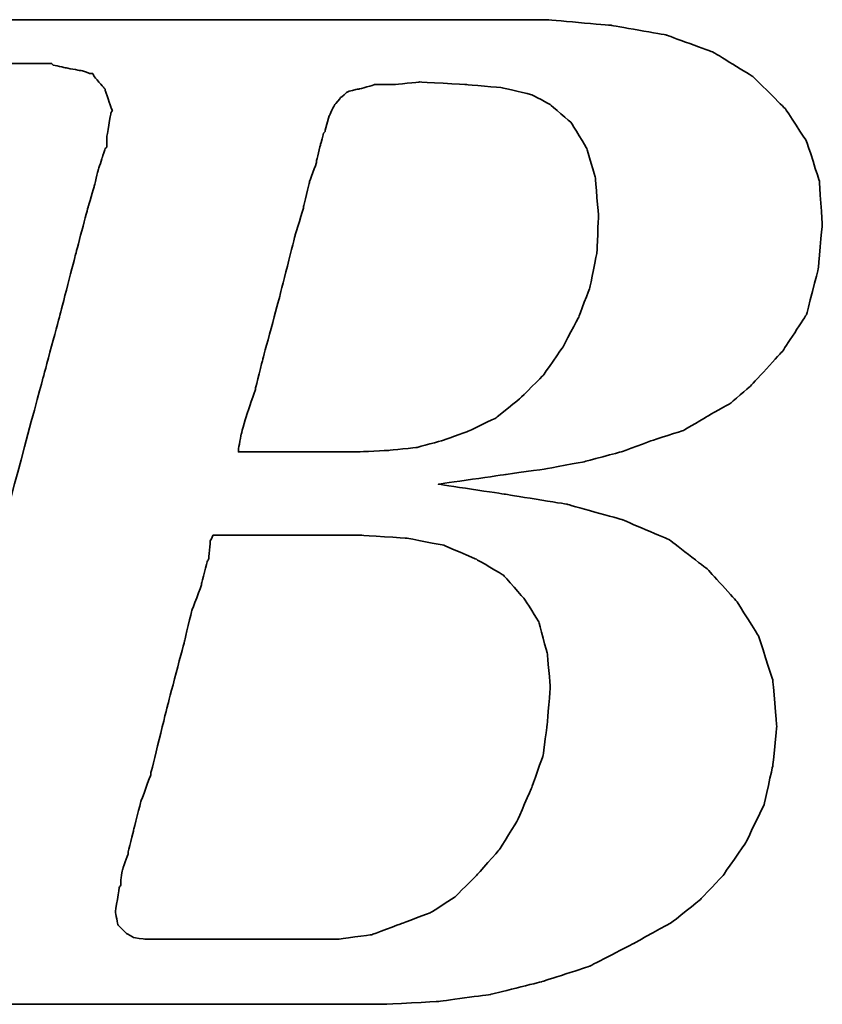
# Model space of a CAD drawing. Header units: millimetres. Extents: x -1108 to 3135, y -1596 to 860.
# Tile 472 of 649: x 930.94 to 934.75, y -931.91 to -927.24. Entities that reach past the tile are written whole.
import ezdxf

# ---------------------------------------------------------------- set-up
doc = ezdxf.new("R2010")
doc.units = ezdxf.units.MM
doc.layers.add('DIM', color=4, linetype='CONTINUOUS')
doc.layers.add('layer 1', color=7, linetype='CONTINUOUS')

# ---------------------------------------------------------------- blocks, each defined once
blk = doc.blocks.new('TBI MOTION logo(完整正式版)')
at = {"layer": 'layer 1', "color": 22, "lineweight": 35}
for points, knots in [([(-64.65375, -6.86375), (-64.65375, -6.86375), (-64.84375, -7.29625), (-64.84375, -7.29625), (-64.84375, -7.29625), (-64.84375, -7.29625), (-64.86875, -7.34375), (-64.86875, -7.34375), (-64.86875, -7.34375), (-64.86875, -7.34375), (-64.86875, -7.36875), (-64.86875, -7.36875), (-64.86875, -7.36875), (-64.86875, -7.36875), (-65.15375, -7.65375), (-65.15375, -7.65375), (-65.15375, -7.65375), (-65.15375, -7.65375), (-65.17875, -7.65375), (-65.17875, -7.65375), (-65.17875, -7.65375), (-65.17875, -7.65375), (-65.20375, -7.67875), (-65.20375, -7.67875), (-65.20375, -7.67875), (-65.20375, -7.67875), (-65.58875, -7.87125), (-65.58875, -7.87125), (-65.58875, -7.87125), (-65.58875, -7.87125), (-65.63375, -7.87125), (-65.63375, -7.87125), (-65.63375, -7.87125), (-65.63375, -7.87125), (-65.65875, -7.89375), (-65.65875, -7.89375), (-65.65875, -7.89375), (-65.65875, -7.89375), (-66.09375, -7.94375), (-66.09375, -7.94375), (-66.09375, -7.94375), (-66.09375, -7.94375), (-66.11375, -7.94375), (-66.11375, -7.94375), (-66.11375, -7.94375), (-66.11375, -7.94375), (-66.16375, -7.94375), (-66.16375, -7.94375), (-66.16375, -7.94375), (-66.16375, -7.94375), (-66.30875, -7.94375), (-66.30875, -7.94375), (-66.30875, -7.94375), (-66.30875, -7.94375), (-66.69375, -7.94375), (-66.69375, -7.94375), (-66.69375, -7.94375), (-66.69375, -7.94375), (-67.07375, -7.94375), (-67.07375, -7.94375), (-67.07375, -7.94375), (-67.07375, -7.94375), (-67.12375, -7.94375), (-67.12375, -7.94375), (-67.12375, -7.94375), (-67.12375, -7.94375), (-67.12375, -7.96625), (-67.12375, -7.96625), (-67.12375, -7.96625), (-67.12375, -7.96625), (-67.14875, -7.99125), (-67.14875, -7.99125), (-67.14875, -7.99125), (-67.14875, -7.99125), (-67.24375, -8.34875), (-67.24375, -8.34875), (-67.24375, -8.34875), (-67.24375, -8.34875), (-67.31375, -8.68625), (-67.31375, -8.68625), (-67.31375, -8.68625), (-67.31375, -8.68625), (-67.26875, -8.68625), (-67.26875, -8.68625), (-67.26875, -8.68625), (-67.26875, -8.68625), (-67.07375, -8.68625), (-67.07375, -8.68625), (-67.07375, -8.68625), (-67.07375, -8.68625), (-66.54875, -8.68625), (-66.54875, -8.68625), (-66.54875, -8.68625), (-66.54875, -8.68625), (-65.82625, -8.68625), (-65.82625, -8.68625), (-65.82625, -8.68625), (-65.82625, -8.68625), (-65.01375, -8.68625), (-65.01375, -8.68625), (-65.01375, -8.68625), (-65.01375, -8.68625), (-64.05375, -8.68625), (-64.05375, -8.68625), (-64.05375, -8.68625), (-64.05375, -8.68625), (-62.08375, -8.68625), (-62.08375, -8.68625), (-62.08375, -8.68625), (-62.08375, -8.68625), (-60.06875, -8.68625), (-60.06875, -8.68625), (-60.06875, -8.68625), (-60.06875, -8.68625), (-59.10875, -8.68625), (-59.10875, -8.68625), (-59.10875, -8.68625), (-59.10875, -8.68625), (-58.29375, -8.68625), (-58.29375, -8.68625), (-58.29375, -8.68625), (-58.29375, -8.68625), (-57.57375, -8.68625), (-57.57375, -8.68625), (-57.57375, -8.68625), (-57.57375, -8.68625), (-57.04875, -8.68625), (-57.04875, -8.68625), (-57.04875, -8.68625), (-57.04875, -8.68625), (-56.85375, -8.68625), (-56.85375, -8.68625), (-56.85375, -8.68625), (-56.85375, -8.68625), (-56.70875, -8.68625), (-56.70875, -8.68625), (-56.70875, -8.68625), (-56.70875, -8.68625), (-56.61375, -8.68625), (-56.61375, -8.68625), (-56.61375, -8.68625), (-56.61375, -8.68625), (-56.56875, -8.68625), (-56.56875, -8.68625), (-56.56875, -8.68625), (-56.56875, -8.68625), (-55.65375, -8.63875), (-55.65375, -8.63875), (-55.65375, -8.63875), (-55.65375, -8.63875), (-54.76875, -8.51875), (-54.76875, -8.51875), (-54.76875, -8.51875), (-54.76875, -8.51875), (-53.90375, -8.30375), (-53.90375, -8.30375), (-53.90375, -8.30375), (-53.90375, -8.30375), (-53.08875, -8.03875), (-53.08875, -8.03875), (-53.08875, -8.03875), (-53.08875, -8.03875), (-52.34375, -7.65375), (-52.34375, -7.65375), (-52.34375, -7.65375), (-52.34375, -7.65375), (-51.69875, -7.29625), (-51.69875, -7.29625), (-51.69875, -7.29625), (-51.69875, -7.29625), (-51.21875, -6.91125), (-51.21875, -6.91125), (-51.21875, -6.91125), (-51.21875, -6.91125), (-50.83375, -6.50375), (-50.83375, -6.50375), (-50.83375, -6.50375), (-50.83375, -6.50375), (-50.44875, -5.94875), (-50.44875, -5.94875), (-50.44875, -5.94875), (-50.44875, -5.94875), (-50.13875, -5.30375), (-50.13875, -5.30375), (-50.13875, -5.30375), (-50.13875, -5.30375), (-49.99375, -4.65375), (-49.99375, -4.65375), (-49.99375, -4.65375), (-49.99375, -4.65375), (-49.92375, -3.98375), (-49.92375, -3.98375), (-49.92375, -3.98375), (-49.92375, -3.98375), (-49.99375, -3.19374), (-49.99375, -3.19374), (-49.99375, -3.19374), (-49.99375, -3.19374), (-50.23374, -2.44874), (-50.23374, -2.44874), (-50.23374, -2.44874), (-50.23374, -2.44874), (-50.59375, -1.87374), (-50.59375, -1.87374), (-50.59375, -1.87374), (-50.59375, -1.87374), (-51.09875, -1.31874), (-51.09875, -1.31874), (-51.09875, -1.31874), (-51.09875, -1.31874), (-51.74375, -0.81875), (-51.74375, -0.81875), (-51.74375, -0.81875), (-51.74375, -0.81875), (-52.53875, -0.48125), (-52.53875, -0.48125), (-52.53875, -0.48125), (-52.53875, -0.48125), (-53.47375, -0.21875), (-53.47375, -0.21875), (-53.47375, -0.21875), (-53.47375, -0.21875), (-54.52875, -0.04874), (-54.52875, -0.04874), (-54.52875, -0.04874), (-54.52875, -0.04874), (-55.65375, 0.12125), (-55.65375, 0.12125), (-55.65375, 0.12125), (-55.65375, 0.12125), (-54.50375, 0.28624), (-54.50375, 0.28624), (-54.50375, 0.28624), (-54.50375, 0.28624), (-53.83375, 0.38124), (-53.83375, 0.38124), (-53.83375, 0.38124), (-53.83375, 0.38124), (-53.18375, 0.50125), (-53.18375, 0.50125), (-53.18375, 0.50125), (-53.18375, 0.50125), (-52.55875, 0.66874), (-52.55875, 0.66874), (-52.55875, 0.66874), (-52.55875, 0.66874), (-52.03375, 0.86124), (-52.03375, 0.86124), (-52.03375, 0.86124), (-52.03375, 0.86124), (-51.50374, 1.03124), (-51.50374, 1.03124), (-51.50374, 1.03124), (-51.50374, 1.03124), (-51.09875, 1.27125), (-51.09875, 1.27125), (-51.09875, 1.27125), (-51.09875, 1.27125), (-50.71375, 1.48624), (-50.71375, 1.48624), (-50.71375, 1.48624), (-50.71375, 1.48624), (-50.37625, 1.77625), (-50.37625, 1.77625), (-50.37625, 1.77625), (-50.37625, 1.77625), (-49.82375, 2.37625), (-49.82375, 2.37625), (-49.82375, 2.37625), (-49.82375, 2.37625), (-49.41875, 2.99625), (-49.41875, 2.99625), (-49.41875, 2.99625), (-49.41875, 2.99625), (-49.22375, 3.76625), (-49.22375, 3.76625), (-49.22375, 3.76625), (-49.22375, 3.76625), (-49.15375, 4.50874), (-49.15375, 4.50874), (-49.15375, 4.50874), (-49.15375, 4.50874), (-49.20375, 5.25125), (-49.20375, 5.25125), (-49.20375, 5.25125), (-49.20375, 5.25125), (-49.41875, 5.92625), (-49.41875, 5.92625), (-49.41875, 5.92625), (-49.41875, 5.92625), (-49.77875, 6.47625), (-49.77875, 6.47625), (-49.77875, 6.47625), (-49.77875, 6.47625), (-50.33125, 7.02624), (-50.33125, 7.02624), (-50.33125, 7.02624), (-50.33125, 7.02624), (-51.00125, 7.43625), (-51.00125, 7.43625), (-51.00125, 7.43625), (-51.00125, 7.43625), (-51.79375, 7.72625), (-51.79375, 7.72625), (-51.79375, 7.72625), (-51.79375, 7.72625), (-52.72875, 7.89124), (-52.72875, 7.89124), (-52.72875, 7.89124), (-52.72875, 7.89124), (-53.83375, 7.98625), (-53.83375, 7.98625), (-53.83375, 7.98625), (-53.83375, 7.98625), (-53.92875, 7.98625), (-53.92875, 7.98625), (-53.92875, 7.98625), (-53.92875, 7.98625), (-54.26375, 7.98625), (-54.26375, 7.98625), (-54.26375, 7.98625), (-54.26375, 7.98625), (-54.74375, 7.98625), (-54.74375, 7.98625), (-54.74375, 7.98625), (-54.74375, 7.98625), (-55.36875, 7.98625), (-55.36875, 7.98625), (-55.36875, 7.98625), (-55.36875, 7.98625), (-56.13375, 7.98625), (-56.13375, 7.98625), (-56.13375, 7.98625), (-56.13375, 7.98625), (-56.94875, 7.98625), (-56.94875, 7.98625), (-56.94875, 7.98625), (-56.94875, 7.98625), (-58.77625, 7.98625), (-58.77625, 7.98625), (-58.77625, 7.98625), (-58.77625, 7.98625), (-60.59875, 7.98625), (-60.59875, 7.98625), (-60.59875, 7.98625), (-60.59875, 7.98625), (-61.41375, 7.98625), (-61.41375, 7.98625), (-61.41375, 7.98625), (-61.41375, 7.98625), (-62.17875, 7.98625), (-62.17875, 7.98625), (-62.17875, 7.98625), (-62.17875, 7.98625), (-62.80375, 7.98625), (-62.80375, 7.98625), (-62.80375, 7.98625), (-62.80375, 7.98625), (-63.30625, 7.98625), (-63.30625, 7.98625), (-63.30625, 7.98625), (-63.30625, 7.98625), (-63.57375, 7.98625), (-63.57375, 7.98625), (-63.57375, 7.98625), (-63.57375, 7.98625), (-63.57375, 7.96375), (-63.57375, 7.96375), (-63.57375, 7.96375), (-63.57375, 7.96375), (-63.59875, 7.94125), (-63.59875, 7.94125), (-63.59875, 7.94125), (-63.59875, 7.94125), (-63.69375, 7.55625), (-63.69375, 7.55625), (-63.69375, 7.55625), (-63.69375, 7.55625), (-63.76375, 7.24624), (-63.76375, 7.24624), (-63.76375, 7.24624), (-63.76375, 7.24624), (-63.23875, 7.24624), (-63.23875, 7.24624), (-63.23875, 7.24624), (-63.23875, 7.24624), (-62.75875, 7.24624), (-62.75875, 7.24624), (-62.75875, 7.24624), (-62.75875, 7.24624), (-62.61125, 7.24624), (-62.61125, 7.24624), (-62.61125, 7.24624), (-62.61125, 7.24624), (-62.56625, 7.24624), (-62.56625, 7.24624), (-62.56625, 7.24624), (-62.56625, 7.24624), (-62.22875, 7.24624), (-62.22875, 7.24624), (-62.22875, 7.24624), (-62.22875, 7.24624), (-62.20375, 7.24624), (-62.20375, 7.24624), (-62.20375, 7.24624), (-62.20375, 7.24624), (-62.17875, 7.21875), (-62.17875, 7.21875), (-62.17875, 7.21875), (-62.17875, 7.21875), (-61.96375, 7.17125), (-61.96375, 7.17125), (-61.96375, 7.17125), (-61.96375, 7.17125), (-61.72375, 7.12624), (-61.72375, 7.12624), (-61.72375, 7.12624), (-61.72375, 7.12624), (-61.70375, 7.12624), (-61.70375, 7.12624), (-61.70375, 7.12624), (-61.70375, 7.12624), (-61.55875, 7.07624), (-61.55875, 7.07624), (-61.55875, 7.07624), (-61.55875, 7.07624), (-61.50875, 7.07624), (-61.50875, 7.07624), (-61.50875, 7.07624), (-61.50875, 7.07624), (-61.48375, 7.02624), (-61.48375, 7.02624), (-61.48375, 7.02624), (-61.48375, 7.02624), (-61.31875, 6.83375), (-61.31875, 6.83375), (-61.31875, 6.83375), (-61.31875, 6.83375), (-61.29375, 6.81125), (-61.29375, 6.81125), (-61.29375, 6.81125), (-61.29375, 6.81125), (-61.29375, 6.78625), (-61.29375, 6.78625), (-61.29375, 6.78625), (-61.29375, 6.78625), (-61.19875, 6.50124), (-61.19875, 6.50124), (-61.19875, 6.50124), (-61.19875, 6.50124), (-61.17375, 6.45124), (-61.17375, 6.45124), (-61.17375, 6.45124), (-61.17375, 6.45124), (-61.19875, 6.40625), (-61.19875, 6.40625), (-61.19875, 6.40625), (-61.19875, 6.40625), (-61.26875, 5.99624), (-61.26875, 5.99624), (-61.26875, 5.99624), (-61.26875, 5.99624), (-61.26875, 5.85125), (-61.26875, 5.85125), (-61.26875, 5.85125), (-61.26875, 5.85125), (-61.26875, 5.82625), (-61.26875, 5.82625), (-61.26875, 5.82625), (-61.26875, 5.82625), (-61.29375, 5.80625), (-61.29375, 5.80625), (-61.29375, 5.80625), (-61.29375, 5.80625), (-61.34125, 5.66125), (-61.34125, 5.66125), (-61.34125, 5.66125), (-61.34125, 5.66125), (-61.41375, 5.44625), (-61.41375, 5.44625), (-61.41375, 5.44625), (-61.41375, 5.44625), (-61.48375, 5.15625), (-61.48375, 5.15625), (-61.48375, 5.15625), (-61.48375, 5.15625), (-61.58375, 4.82124), (-61.58375, 4.82124), (-61.58375, 4.82124), (-61.58375, 4.82124), (-61.79875, 4.00375), (-61.79875, 4.00375), (-61.79875, 4.00375), (-61.79875, 4.00375), (-62.05875, 2.99625), (-62.05875, 2.99625), (-62.05875, 2.99625), (-62.05875, 2.99625), (-62.34875, 1.91625), (-62.34875, 1.91625), (-62.34875, 1.91625), (-62.34875, 1.91625), (-62.97375, -0.41124), (-62.97375, -0.41124), (-62.97375, -0.41124), (-62.97375, -0.41124), (-63.59875, -2.75875), (-63.59875, -2.75875), (-63.59875, -2.75875), (-63.59875, -2.75875), (-63.88375, -3.86374), (-63.88375, -3.86374), (-63.88375, -3.86374), (-63.88375, -3.86374), (-64.14875, -4.82374), (-64.14875, -4.82374), (-64.14875, -4.82374), (-64.14875, -4.82374), (-64.36375, -5.64125), (-64.36375, -5.64125), (-64.36375, -5.64125), (-64.36375, -5.64125), (-64.43625, -5.97625), (-64.43625, -5.97625), (-64.43625, -5.97625), (-64.43625, -5.97625), (-64.50875, -6.28625), (-64.50875, -6.28625), (-64.50875, -6.28625), (-64.50875, -6.28625), (-64.50875, -6.30875), (-64.50875, -6.30875), (-64.50875, -6.30875), (-64.50875, -6.30875), (-64.57875, -6.50375), (-64.57875, -6.50375), (-64.57875, -6.50375), (-64.57875, -6.50375), (-64.62875, -6.69625), (-64.62875, -6.69625), (-64.62875, -6.69625), (-64.62875, -6.69625), (-64.62875, -6.76875), (-64.62875, -6.76875), (-64.62875, -6.76875), (-64.62875, -6.76875), (-64.62875, -6.81375), (-64.62875, -6.81375), (-64.62875, -6.81375), (-64.62875, -6.81375), (-64.62875, -6.83875), (-64.62875, -6.83875), (-64.62875, -6.83875), (-64.62875, -6.83875), (-64.65375, -6.86375), (-64.65375, -6.86375)], [0, 0, 0, 0, 0.00719424, 0.00719424, 0.00719424, 0.00719425, 0.01438849, 0.01438849, 0.01438849, 0.0143885, 0.02158273, 0.02158273, 0.02158273, 0.02158274, 0.02877698, 0.02877698, 0.02877698, 0.02877699, 0.03597122, 0.03597122, 0.03597122, 0.03597123, 0.04316547, 0.04316547, 0.04316547, 0.04316548, 0.05035971, 0.05035971, 0.05035971, 0.05035972, 0.05755396, 0.05755396, 0.05755396, 0.05755397, 0.0647482, 0.0647482, 0.0647482, 0.06474821, 0.07194245, 0.07194245, 0.07194245, 0.07194246, 0.07913669, 0.07913669, 0.07913669, 0.0791367, 0.08633094, 0.08633094, 0.08633094, 0.08633095, 0.09352518, 0.09352518, 0.09352518, 0.09352519, 0.10071942, 0.10071942, 0.10071942, 0.10071943, 0.10791367, 0.10791367, 0.10791367, 0.10791368, 0.11510791, 0.11510791, 0.11510791, 0.11510792, 0.12230216, 0.12230216, 0.12230216, 0.12230217, 0.1294964, 0.1294964, 0.1294964, 0.12949641, 0.13669065, 0.13669065, 0.13669065, 0.13669066, 0.14388489, 0.14388489, 0.14388489, 0.1438849, 0.15107914, 0.15107914, 0.15107914, 0.15107915, 0.15827338, 0.15827338, 0.15827338, 0.15827339, 0.16546763, 0.16546763, 0.16546763, 0.16546764, 0.17266187, 0.17266187, 0.17266187, 0.17266188, 0.17985612, 0.17985612, 0.17985612, 0.17985613, 0.18705036, 0.18705036, 0.18705036, 0.18705037, 0.1942446, 0.1942446, 0.1942446, 0.19424461, 0.20143885, 0.20143885, 0.20143885, 0.20143886, 0.20863309, 0.20863309, 0.20863309, 0.2086331, 0.21582734, 0.21582734, 0.21582734, 0.21582735, 0.22302158, 0.22302158, 0.22302158, 0.22302159, 0.23021583, 0.23021583, 0.23021583, 0.23021584, 0.23741007, 0.23741007, 0.23741007, 0.23741008, 0.24460432, 0.24460432, 0.24460432, 0.24460433, 0.25179856, 0.25179856, 0.25179856, 0.25179857, 0.25899281, 0.25899281, 0.25899281, 0.25899282, 0.26618705, 0.26618705, 0.26618705, 0.26618706, 0.27338129, 0.27338129, 0.27338129, 0.2733813, 0.28057554, 0.28057554, 0.28057554, 0.28057555, 0.28776978, 0.28776978, 0.28776978, 0.28776979, 0.29496403, 0.29496403, 0.29496403, 0.29496404, 0.30215827, 0.30215827, 0.30215827, 0.30215828, 0.30935252, 0.30935252, 0.30935252, 0.30935253, 0.31654676, 0.31654676, 0.31654676, 0.31654677, 0.32374101, 0.32374101, 0.32374101, 0.32374102, 0.33093525, 0.33093525, 0.33093525, 0.33093526, 0.3381295, 0.3381295, 0.3381295, 0.33812951, 0.34532374, 0.34532374, 0.34532374, 0.34532375, 0.35251799, 0.35251799, 0.35251799, 0.352518, 0.35971223, 0.35971223, 0.35971223, 0.35971224, 0.36690647, 0.36690647, 0.36690647, 0.36690648, 0.37410072, 0.37410072, 0.37410072, 0.37410073, 0.38129496, 0.38129496, 0.38129496, 0.38129497, 0.38848921, 0.38848921, 0.38848921, 0.38848922, 0.39568345, 0.39568345, 0.39568345, 0.39568346, 0.4028777, 0.4028777, 0.4028777, 0.40287771, 0.41007194, 0.41007194, 0.41007194, 0.41007195, 0.41726619, 0.41726619, 0.41726619, 0.4172662, 0.42446043, 0.42446043, 0.42446043, 0.42446044, 0.43165468, 0.43165468, 0.43165468, 0.43165469, 0.43884892, 0.43884892, 0.43884892, 0.43884893, 0.44604317, 0.44604317, 0.44604317, 0.44604318, 0.45323741, 0.45323741, 0.45323741, 0.45323742, 0.46043165, 0.46043165, 0.46043165, 0.46043166, 0.4676259, 0.4676259, 0.4676259, 0.46762591, 0.47482014, 0.47482014, 0.47482014, 0.47482015, 0.48201439, 0.48201439, 0.48201439, 0.4820144, 0.48920863, 0.48920863, 0.48920863, 0.48920864, 0.49640288, 0.49640288, 0.49640288, 0.49640289, 0.50359712, 0.50359712, 0.50359712, 0.50359713, 0.51079137, 0.51079137, 0.51079137, 0.51079138, 0.51798561, 0.51798561, 0.51798561, 0.51798562, 0.52517986, 0.52517986, 0.52517986, 0.52517987, 0.5323741, 0.5323741, 0.5323741, 0.53237411, 0.53956835, 0.53956835, 0.53956835, 0.53956836, 0.54676259, 0.54676259, 0.54676259, 0.5467626, 0.55395683, 0.55395683, 0.55395683, 0.55395684, 0.56115108, 0.56115108, 0.56115108, 0.56115109, 0.56834532, 0.56834532, 0.56834532, 0.56834533, 0.57553957, 0.57553957, 0.57553957, 0.57553958, 0.58273381, 0.58273381, 0.58273381, 0.58273382, 0.58992806, 0.58992806, 0.58992806, 0.58992807, 0.5971223, 0.5971223, 0.5971223, 0.59712231, 0.60431655, 0.60431655, 0.60431655, 0.60431656, 0.61151079, 0.61151079, 0.61151079, 0.6115108, 0.61870504, 0.61870504, 0.61870504, 0.61870505, 0.62589928, 0.62589928, 0.62589928, 0.62589929, 0.63309353, 0.63309353, 0.63309353, 0.63309354, 0.64028777, 0.64028777, 0.64028777, 0.64028778, 0.64748201, 0.64748201, 0.64748201, 0.64748202, 0.65467626, 0.65467626, 0.65467626, 0.65467627, 0.6618705, 0.6618705, 0.6618705, 0.66187051, 0.66906475, 0.66906475, 0.66906475, 0.66906476, 0.67625899, 0.67625899, 0.67625899, 0.676259, 0.68345324, 0.68345324, 0.68345324, 0.68345325, 0.69064748, 0.69064748, 0.69064748, 0.69064749, 0.69784173, 0.69784173, 0.69784173, 0.69784174, 0.70503597, 0.70503597, 0.70503597, 0.70503598, 0.71223022, 0.71223022, 0.71223022, 0.71223023, 0.71942446, 0.71942446, 0.71942446, 0.71942447, 0.72661871, 0.72661871, 0.72661871, 0.72661872, 0.73381295, 0.73381295, 0.73381295, 0.73381296, 0.74100719, 0.74100719, 0.74100719, 0.7410072, 0.74820144, 0.74820144, 0.74820144, 0.74820145, 0.75539568, 0.75539568, 0.75539568, 0.75539569, 0.76258993, 0.76258993, 0.76258993, 0.76258994, 0.76978417, 0.76978417, 0.76978417, 0.76978418, 0.77697842, 0.77697842, 0.77697842, 0.77697843, 0.78417266, 0.78417266, 0.78417266, 0.78417267, 0.79136691, 0.79136691, 0.79136691, 0.79136692, 0.79856115, 0.79856115, 0.79856115, 0.79856116, 0.8057554, 0.8057554, 0.8057554, 0.80575541, 0.81294964, 0.81294964, 0.81294964, 0.81294965, 0.82014388, 0.82014388, 0.82014388, 0.82014389, 0.82733813, 0.82733813, 0.82733813, 0.82733814, 0.83453237, 0.83453237, 0.83453237, 0.83453238, 0.84172662, 0.84172662, 0.84172662, 0.84172663, 0.84892086, 0.84892086, 0.84892086, 0.84892087, 0.85611511, 0.85611511, 0.85611511, 0.85611512, 0.86330935, 0.86330935, 0.86330935, 0.86330936, 0.8705036, 0.8705036, 0.8705036, 0.87050361, 0.87769784, 0.87769784, 0.87769784, 0.87769785, 0.88489209, 0.88489209, 0.88489209, 0.8848921, 0.89208633, 0.89208633, 0.89208633, 0.89208634, 0.89928058, 0.89928058, 0.89928058, 0.89928059, 0.90647482, 0.90647482, 0.90647482, 0.90647483, 0.91366906, 0.91366906, 0.91366906, 0.91366907, 0.92086331, 0.92086331, 0.92086331, 0.92086332, 0.92805755, 0.92805755, 0.92805755, 0.92805756, 0.9352518, 0.9352518, 0.9352518, 0.93525181, 0.94244604, 0.94244604, 0.94244604, 0.94244605, 0.94964029, 0.94964029, 0.94964029, 0.9496403, 0.95683453, 0.95683453, 0.95683453, 0.95683454, 0.96402878, 0.96402878, 0.96402878, 0.96402879, 0.97122302, 0.97122302, 0.97122302, 0.97122303, 0.97841727, 0.97841727, 0.97841727, 0.97841728, 0.98561151, 0.98561151, 0.98561151, 0.98561152, 0.99280576, 0.99280576, 0.99280576, 0.99280577, 1, 1, 1, 1]), ([(-57.50375, 6.35625), (-57.50375, 6.35625), (-57.57375, 6.11625), (-57.57375, 6.11625), (-57.57375, 6.11625), (-57.57375, 6.11625), (-57.57375, 6.09125), (-57.57375, 6.09125), (-57.57375, 6.09125), (-57.57375, 6.09125), (-57.59875, 6.06625), (-57.59875, 6.06625), (-57.59875, 6.06625), (-57.59875, 6.06625), (-57.64875, 5.87625), (-57.64875, 5.87625), (-57.64875, 5.87625), (-57.64875, 5.87625), (-57.71875, 5.58875), (-57.71875, 5.58875), (-57.71875, 5.58875), (-57.71875, 5.58875), (-57.71875, 5.56625), (-57.71875, 5.56625), (-57.71875, 5.56625), (-57.71875, 5.56625), (-57.83875, 5.23125), (-57.83875, 5.23125), (-57.83875, 5.23125), (-57.83875, 5.23125), (-57.93625, 4.82124), (-57.93625, 4.82124), (-57.93625, 4.82124), (-57.93625, 4.82124), (-57.93625, 4.79624), (-57.93625, 4.79624), (-57.93625, 4.79624), (-57.93625, 4.79624), (-58.07875, 4.34125), (-58.07875, 4.34125), (-58.07875, 4.34125), (-58.07875, 4.34125), (-58.34375, 3.28625), (-58.34375, 3.28625), (-58.34375, 3.28625), (-58.34375, 3.28625), (-58.62875, 2.23124), (-58.62875, 2.23124), (-58.62875, 2.23124), (-58.62875, 2.23124), (-58.74875, 1.75125), (-58.74875, 1.75125), (-58.74875, 1.75125), (-58.74875, 1.75125), (-58.74875, 1.72625), (-58.74875, 1.72625), (-58.74875, 1.72625), (-58.74875, 1.72625), (-58.89375, 1.31625), (-58.89375, 1.31625), (-58.89375, 1.31625), (-58.89375, 1.31625), (-58.98875, 0.98124), (-58.98875, 0.98124), (-58.98875, 0.98124), (-58.98875, 0.98124), (-59.03875, 0.71625), (-59.03875, 0.71625), (-59.03875, 0.71625), (-59.03875, 0.71625), (-59.03875, 0.66874), (-59.03875, 0.66874), (-59.03875, 0.66874), (-59.03875, 0.66874), (-58.91875, 0.66874), (-58.91875, 0.66874), (-58.91875, 0.66874), (-58.91875, 0.66874), (-58.53375, 0.66874), (-58.53375, 0.66874), (-58.53375, 0.66874), (-58.53375, 0.66874), (-58.10375, 0.66874), (-58.10375, 0.66874), (-58.10375, 0.66874), (-58.10375, 0.66874), (-57.66875, 0.66874), (-57.66875, 0.66874), (-57.66875, 0.66874), (-57.66875, 0.66874), (-57.33375, 0.66874), (-57.33375, 0.66874), (-57.33375, 0.66874), (-57.33375, 0.66874), (-57.09375, 0.66874), (-57.09375, 0.66874), (-57.09375, 0.66874), (-57.09375, 0.66874), (-56.99875, 0.66874), (-56.99875, 0.66874), (-56.99875, 0.66874), (-56.99875, 0.66874), (-56.49375, 0.69374), (-56.49375, 0.69374), (-56.49375, 0.69374), (-56.49375, 0.69374), (-56.01375, 0.74374), (-56.01375, 0.74374), (-56.01375, 0.74374), (-56.01375, 0.74374), (-55.58375, 0.86124), (-55.58375, 0.86124), (-55.58375, 0.86124), (-55.58375, 0.86124), (-55.17375, 1.00624), (-55.17375, 1.00624), (-55.17375, 1.00624), (-55.17375, 1.00624), (-54.67375, 1.24625), (-54.67375, 1.24625), (-54.67375, 1.24625), (-54.67375, 1.24625), (-54.26375, 1.58124), (-54.26375, 1.58124), (-54.26375, 1.58124), (-54.26375, 1.58124), (-53.87875, 1.96374), (-53.87875, 1.96374), (-53.87875, 1.96374), (-53.87875, 1.96374), (-53.54375, 2.44625), (-53.54375, 2.44625), (-53.54375, 2.44625), (-53.54375, 2.44625), (-53.27875, 2.95125), (-53.27875, 2.95125), (-53.27875, 2.95125), (-53.27875, 2.95125), (-53.08875, 3.45124), (-53.08875, 3.45124), (-53.08875, 3.45124), (-53.08875, 3.45124), (-52.96875, 4.05124), (-52.96875, 4.05124), (-52.96875, 4.05124), (-52.96875, 4.05124), (-52.94375, 4.65125), (-52.94375, 4.65125), (-52.94375, 4.65125), (-52.94375, 4.65125), (-52.99375, 5.30125), (-52.99375, 5.30125), (-52.99375, 5.30125), (-52.99375, 5.30125), (-53.13875, 5.80625), (-53.13875, 5.80625), (-53.13875, 5.80625), (-53.13875, 5.80625), (-53.39875, 6.23625), (-53.39875, 6.23625), (-53.39875, 6.23625), (-53.39875, 6.23625), (-53.75875, 6.54875), (-53.75875, 6.54875), (-53.75875, 6.54875), (-53.75875, 6.54875), (-54.07375, 6.71625), (-54.07375, 6.71625), (-54.07375, 6.71625), (-54.07375, 6.71625), (-54.57375, 6.83375), (-54.57375, 6.83375), (-54.57375, 6.83375), (-54.57375, 6.83375), (-55.17375, 6.88625), (-55.17375, 6.88625), (-55.17375, 6.88625), (-55.17375, 6.88625), (-55.96875, 6.93125), (-55.96875, 6.93125), (-55.96875, 6.93125), (-55.96875, 6.93125), (-56.39875, 6.88625), (-56.39875, 6.88625), (-56.39875, 6.88625), (-56.39875, 6.88625), (-56.42125, 6.88625), (-56.42125, 6.88625), (-56.42125, 6.88625), (-56.42125, 6.88625), (-56.73375, 6.88625), (-56.73375, 6.88625), (-56.73375, 6.88625), (-56.73375, 6.88625), (-56.99875, 6.81125), (-56.99875, 6.81125), (-56.99875, 6.81125), (-56.99875, 6.81125), (-57.02375, 6.81125), (-57.02375, 6.81125), (-57.02375, 6.81125), (-57.02375, 6.81125), (-57.18875, 6.76625), (-57.18875, 6.76625), (-57.18875, 6.76625), (-57.18875, 6.76625), (-57.30875, 6.66625), (-57.30875, 6.66625), (-57.30875, 6.66625), (-57.30875, 6.66625), (-57.40875, 6.54875), (-57.40875, 6.54875), (-57.40875, 6.54875), (-57.40875, 6.54875), (-57.50375, 6.35625), (-57.50375, 6.35625)], [0, 0, 0, 0, 0.01851852, 0.01851852, 0.01851852, 0.01851853, 0.03703704, 0.03703704, 0.03703704, 0.03703705, 0.05555556, 0.05555556, 0.05555556, 0.05555557, 0.07407407, 0.07407407, 0.07407407, 0.07407408, 0.09259259, 0.09259259, 0.09259259, 0.0925926, 0.11111111, 0.11111111, 0.11111111, 0.11111112, 0.12962963, 0.12962963, 0.12962963, 0.12962964, 0.14814815, 0.14814815, 0.14814815, 0.14814816, 0.16666667, 0.16666667, 0.16666667, 0.16666668, 0.18518519, 0.18518519, 0.18518519, 0.1851852, 0.2037037, 0.2037037, 0.2037037, 0.20370371, 0.22222222, 0.22222222, 0.22222222, 0.22222223, 0.24074074, 0.24074074, 0.24074074, 0.24074075, 0.25925926, 0.25925926, 0.25925926, 0.25925927, 0.27777778, 0.27777778, 0.27777778, 0.27777779, 0.2962963, 0.2962963, 0.2962963, 0.29629631, 0.31481481, 0.31481481, 0.31481481, 0.31481482, 0.33333333, 0.33333333, 0.33333333, 0.33333334, 0.35185185, 0.35185185, 0.35185185, 0.35185186, 0.37037037, 0.37037037, 0.37037037, 0.37037038, 0.38888889, 0.38888889, 0.38888889, 0.3888889, 0.40740741, 0.40740741, 0.40740741, 0.40740742, 0.42592593, 0.42592593, 0.42592593, 0.42592594, 0.44444444, 0.44444444, 0.44444444, 0.44444445, 0.46296296, 0.46296296, 0.46296296, 0.46296297, 0.48148148, 0.48148148, 0.48148148, 0.48148149, 0.5, 0.5, 0.5, 0.50000001, 0.51851852, 0.51851852, 0.51851852, 0.51851853, 0.53703704, 0.53703704, 0.53703704, 0.53703705, 0.55555556, 0.55555556, 0.55555556, 0.55555557, 0.57407407, 0.57407407, 0.57407407, 0.57407408, 0.59259259, 0.59259259, 0.59259259, 0.5925926, 0.61111111, 0.61111111, 0.61111111, 0.61111112, 0.62962963, 0.62962963, 0.62962963, 0.62962964, 0.64814815, 0.64814815, 0.64814815, 0.64814816, 0.66666667, 0.66666667, 0.66666667, 0.66666668, 0.68518519, 0.68518519, 0.68518519, 0.6851852, 0.7037037, 0.7037037, 0.7037037, 0.70370371, 0.72222222, 0.72222222, 0.72222222, 0.72222223, 0.74074074, 0.74074074, 0.74074074, 0.74074075, 0.75925926, 0.75925926, 0.75925926, 0.75925927, 0.77777778, 0.77777778, 0.77777778, 0.77777779, 0.7962963, 0.7962963, 0.7962963, 0.79629631, 0.81481481, 0.81481481, 0.81481481, 0.81481482, 0.83333333, 0.83333333, 0.83333333, 0.83333334, 0.85185185, 0.85185185, 0.85185185, 0.85185186, 0.87037037, 0.87037037, 0.87037037, 0.87037038, 0.88888889, 0.88888889, 0.88888889, 0.8888889, 0.90740741, 0.90740741, 0.90740741, 0.90740742, 0.92592593, 0.92592593, 0.92592593, 0.92592594, 0.94444444, 0.94444444, 0.94444444, 0.94444445, 0.96296296, 0.96296296, 0.96296296, 0.96296297, 0.98148148, 0.98148148, 0.98148148, 0.98148149, 1, 1, 1, 1]), ([(-61.03125, -6.57375), (-61.03125, -6.57375), (-61.03125, -6.67125), (-61.03125, -6.67125), (-61.03125, -6.67125), (-61.03125, -6.67125), (-61.05375, -6.69625), (-61.05375, -6.69625), (-61.05375, -6.69625), (-61.05375, -6.69625), (-61.12375, -7.12875), (-61.12375, -7.12875), (-61.12375, -7.12875), (-61.12375, -7.12875), (-61.07875, -7.34375), (-61.07875, -7.34375), (-61.07875, -7.34375), (-61.07875, -7.34375), (-60.93375, -7.48875), (-60.93375, -7.48875), (-60.93375, -7.48875), (-60.93375, -7.48875), (-60.81375, -7.55625), (-60.81375, -7.55625), (-60.81375, -7.55625), (-60.81375, -7.55625), (-60.62375, -7.58375), (-60.62375, -7.58375), (-60.62375, -7.58375), (-60.62375, -7.58375), (-60.30875, -7.58375), (-60.30875, -7.58375), (-60.30875, -7.58375), (-60.30875, -7.58375), (-59.97375, -7.58375), (-59.97375, -7.58375), (-59.97375, -7.58375), (-59.97375, -7.58375), (-59.87875, -7.58375), (-59.87875, -7.58375), (-59.87875, -7.58375), (-59.87875, -7.58375), (-59.63625, -7.58375), (-59.63625, -7.58375), (-59.63625, -7.58375), (-59.63625, -7.58375), (-58.96875, -7.58375), (-58.96875, -7.58375), (-58.96875, -7.58375), (-58.96875, -7.58375), (-58.29375, -7.58375), (-58.29375, -7.58375), (-58.29375, -7.58375), (-58.29375, -7.58375), (-58.05375, -7.58375), (-58.05375, -7.58375), (-58.05375, -7.58375), (-58.05375, -7.58375), (-57.98375, -7.58375), (-57.98375, -7.58375), (-57.98375, -7.58375), (-57.98375, -7.58375), (-57.35875, -7.58375), (-57.35875, -7.58375), (-57.35875, -7.58375), (-57.35875, -7.58375), (-56.78375, -7.50875), (-56.78375, -7.50875), (-56.78375, -7.50875), (-56.78375, -7.50875), (-56.27875, -7.31875), (-56.27875, -7.31875), (-56.27875, -7.31875), (-56.27875, -7.31875), (-55.77375, -7.12875), (-55.77375, -7.12875), (-55.77375, -7.12875), (-55.77375, -7.12875), (-55.36875, -6.86375), (-55.36875, -6.86375), (-55.36875, -6.86375), (-55.36875, -6.86375), (-55.00875, -6.50375), (-55.00875, -6.50375), (-55.00875, -6.50375), (-55.00875, -6.50375), (-54.62375, -6.06875), (-54.62375, -6.06875), (-54.62375, -6.06875), (-54.62375, -6.06875), (-54.31375, -5.56875), (-54.31375, -5.56875), (-54.31375, -5.56875), (-54.31375, -5.56875), (-54.07375, -5.01625), (-54.07375, -5.01625), (-54.07375, -5.01625), (-54.07375, -5.01625), (-53.87875, -4.46374), (-53.87875, -4.46374), (-53.87875, -4.46374), (-53.87875, -4.46374), (-53.80875, -3.91375), (-53.80875, -3.91375), (-53.80875, -3.91375), (-53.80875, -3.91375), (-53.75875, -3.31375), (-53.75875, -3.31375), (-53.75875, -3.31375), (-53.75875, -3.31375), (-53.80875, -2.75875), (-53.80875, -2.75875), (-53.80875, -2.75875), (-53.80875, -2.75875), (-53.95375, -2.20875), (-53.95375, -2.20875), (-53.95375, -2.20875), (-53.95375, -2.20875), (-54.19375, -1.82625), (-54.19375, -1.82625), (-54.19375, -1.82625), (-54.19375, -1.82625), (-54.55375, -1.41875), (-54.55375, -1.41875), (-54.55375, -1.41875), (-54.55375, -1.41875), (-55.00875, -1.15125), (-55.00875, -1.15125), (-55.00875, -1.15125), (-55.00875, -1.15125), (-55.56125, -0.91375), (-55.56125, -0.91375), (-55.56125, -0.91375), (-55.56125, -0.91375), (-56.18125, -0.79375), (-56.18125, -0.79375), (-56.18125, -0.79375), (-56.18125, -0.79375), (-56.94875, -0.74374), (-56.94875, -0.74374), (-56.94875, -0.74374), (-56.94875, -0.74374), (-56.99875, -0.74374), (-56.99875, -0.74374), (-56.99875, -0.74374), (-56.99875, -0.74374), (-57.09375, -0.74374), (-57.09375, -0.74374), (-57.09375, -0.74374), (-57.09375, -0.74374), (-57.38375, -0.74374), (-57.38375, -0.74374), (-57.38375, -0.74374), (-57.38375, -0.74374), (-57.76875, -0.74374), (-57.76875, -0.74374), (-57.76875, -0.74374), (-57.76875, -0.74374), (-58.24625, -0.74374), (-58.24625, -0.74374), (-58.24625, -0.74374), (-58.24625, -0.74374), (-58.72875, -0.74374), (-58.72875, -0.74374), (-58.72875, -0.74374), (-58.72875, -0.74374), (-59.20875, -0.74374), (-59.20875, -0.74374), (-59.20875, -0.74374), (-59.20875, -0.74374), (-59.46875, -0.74374), (-59.46875, -0.74374), (-59.46875, -0.74374), (-59.46875, -0.74374), (-59.51625, -0.83875), (-59.51625, -0.83875), (-59.51625, -0.83875), (-59.51625, -0.83875), (-59.54375, -1.15125), (-59.54375, -1.15125), (-59.54375, -1.15125), (-59.54375, -1.15125), (-59.56375, -1.17874), (-59.56375, -1.17874), (-59.56375, -1.17874), (-59.56375, -1.17874), (-59.66375, -1.55875), (-59.66375, -1.55875), (-59.66375, -1.55875), (-59.66375, -1.55875), (-59.66375, -1.58375), (-59.66375, -1.58375), (-59.66375, -1.58375), (-59.66375, -1.58375), (-59.82875, -2.01874), (-59.82875, -2.01874), (-59.82875, -2.01874), (-59.82875, -2.01874), (-59.94875, -2.52125), (-59.94875, -2.52125), (-59.94875, -2.52125), (-59.94875, -2.52125), (-60.23875, -3.62375), (-60.23875, -3.62375), (-60.23875, -3.62375), (-60.23875, -3.62375), (-60.52375, -4.77624), (-60.52375, -4.77624), (-60.52375, -4.77624), (-60.52375, -4.77624), (-60.52375, -4.79874), (-60.52375, -4.79874), (-60.52375, -4.79874), (-60.52375, -4.79874), (-60.69125, -5.25375), (-60.69125, -5.25375), (-60.69125, -5.25375), (-60.69125, -5.25375), (-60.81375, -5.73625), (-60.81375, -5.73625), (-60.81375, -5.73625), (-60.81375, -5.73625), (-60.90875, -6.11875), (-60.90875, -6.11875), (-60.90875, -6.11875), (-60.90875, -6.11875), (-60.90875, -6.14375), (-60.90875, -6.14375), (-60.90875, -6.14375), (-60.90875, -6.14375), (-61.00375, -6.40875), (-61.00375, -6.40875), (-61.00375, -6.40875), (-61.00375, -6.40875), (-61.03125, -6.57375), (-61.03125, -6.57375)], [0, 0, 0, 0, 0.01694915, 0.01694915, 0.01694915, 0.01694916, 0.03389831, 0.03389831, 0.03389831, 0.03389832, 0.05084746, 0.05084746, 0.05084746, 0.05084747, 0.06779661, 0.06779661, 0.06779661, 0.06779662, 0.08474576, 0.08474576, 0.08474576, 0.08474577, 0.10169492, 0.10169492, 0.10169492, 0.10169493, 0.11864407, 0.11864407, 0.11864407, 0.11864408, 0.13559322, 0.13559322, 0.13559322, 0.13559323, 0.15254237, 0.15254237, 0.15254237, 0.15254238, 0.16949153, 0.16949153, 0.16949153, 0.16949154, 0.18644068, 0.18644068, 0.18644068, 0.18644069, 0.20338983, 0.20338983, 0.20338983, 0.20338984, 0.22033898, 0.22033898, 0.22033898, 0.22033899, 0.23728814, 0.23728814, 0.23728814, 0.23728815, 0.25423729, 0.25423729, 0.25423729, 0.2542373, 0.27118644, 0.27118644, 0.27118644, 0.27118645, 0.28813559, 0.28813559, 0.28813559, 0.2881356, 0.30508475, 0.30508475, 0.30508475, 0.30508476, 0.3220339, 0.3220339, 0.3220339, 0.32203391, 0.33898305, 0.33898305, 0.33898305, 0.33898306, 0.3559322, 0.3559322, 0.3559322, 0.35593221, 0.37288136, 0.37288136, 0.37288136, 0.37288137, 0.38983051, 0.38983051, 0.38983051, 0.38983052, 0.40677966, 0.40677966, 0.40677966, 0.40677967, 0.42372881, 0.42372881, 0.42372881, 0.42372882, 0.44067797, 0.44067797, 0.44067797, 0.44067798, 0.45762712, 0.45762712, 0.45762712, 0.45762713, 0.47457627, 0.47457627, 0.47457627, 0.47457628, 0.49152542, 0.49152542, 0.49152542, 0.49152543, 0.50847458, 0.50847458, 0.50847458, 0.50847459, 0.52542373, 0.52542373, 0.52542373, 0.52542374, 0.54237288, 0.54237288, 0.54237288, 0.54237289, 0.55932203, 0.55932203, 0.55932203, 0.55932204, 0.57627119, 0.57627119, 0.57627119, 0.5762712, 0.59322034, 0.59322034, 0.59322034, 0.59322035, 0.61016949, 0.61016949, 0.61016949, 0.6101695, 0.62711864, 0.62711864, 0.62711864, 0.62711865, 0.6440678, 0.6440678, 0.6440678, 0.64406781, 0.66101695, 0.66101695, 0.66101695, 0.66101696, 0.6779661, 0.6779661, 0.6779661, 0.67796611, 0.69491525, 0.69491525, 0.69491525, 0.69491526, 0.71186441, 0.71186441, 0.71186441, 0.71186442, 0.72881356, 0.72881356, 0.72881356, 0.72881357, 0.74576271, 0.74576271, 0.74576271, 0.74576272, 0.76271186, 0.76271186, 0.76271186, 0.76271187, 0.77966102, 0.77966102, 0.77966102, 0.77966103, 0.79661017, 0.79661017, 0.79661017, 0.79661018, 0.81355932, 0.81355932, 0.81355932, 0.81355933, 0.83050847, 0.83050847, 0.83050847, 0.83050848, 0.84745763, 0.84745763, 0.84745763, 0.84745764, 0.86440678, 0.86440678, 0.86440678, 0.86440679, 0.88135593, 0.88135593, 0.88135593, 0.88135594, 0.89830508, 0.89830508, 0.89830508, 0.89830509, 0.91525424, 0.91525424, 0.91525424, 0.91525425, 0.93220339, 0.93220339, 0.93220339, 0.9322034, 0.94915254, 0.94915254, 0.94915254, 0.94915255, 0.96610169, 0.96610169, 0.96610169, 0.9661017, 0.98305085, 0.98305085, 0.98305085, 0.98305086, 1, 1, 1, 1])]:
    blk.add_open_spline(points, degree=3, knots=knots, dxfattribs=at)

msp = doc.modelspace()

# ---------------------------------------------------------------- block references
at = {"layer": 'DIM', "color": 7, "xscale": 0.2802190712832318, "yscale": 0.2802190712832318, "zscale": 0.2802190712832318}
msp.add_blockref('TBI MOTION logo(完整正式版)', (948.5253, -929.4808), dxfattribs=at)

doc.saveas('drawing.dxf')
